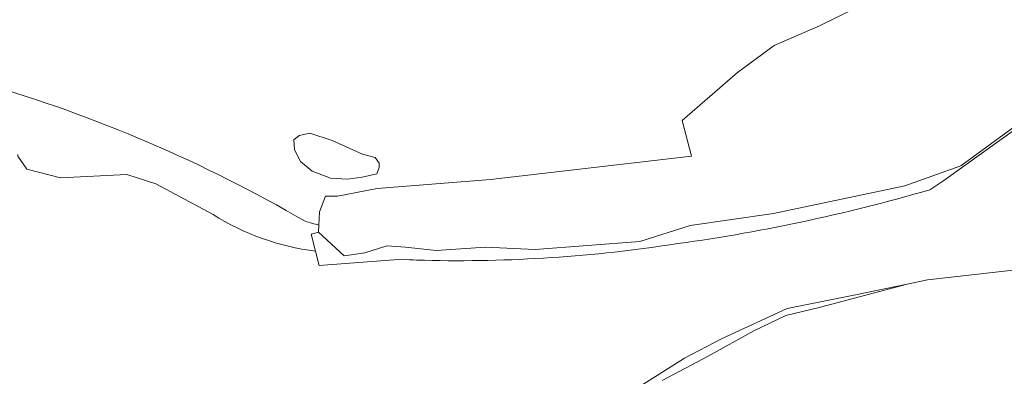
# Model space of a CAD drawing. Extents: x 184422 to 188298, y 343471 to 350189.
# Tile 321 of 513: x 187119 to 187331, y 348303 to 348380. Entities that reach past the tile are written whole.
import ezdxf

# ---------------------------------------------------------------- set-up
doc = ezdxf.new("R2010")
doc.units = 0
for name, color, linetype, lineweight in [('B-WA-GR-BOS_LOOF-GV', 252, 'Continuous', 13), ('B-WA-GR-GRAS-GV', 252, 'Continuous', 13), ('B-WA-OG-WATER_MEER-GV', 252, 'Continuous', 18), ('B-WA-OG-WATER_SLOOT-GV', 252, 'Continuous', 18)]:
    doc.layers.add(name, color=color, linetype=linetype, lineweight=lineweight)

msp = doc.modelspace()

# ---------------------------------------------------------------- linework, layer by layer
at = {"layer": 'B-WA-GR-BOS_LOOF-GV', "flags": 128}
msp.add_lwpolyline([(187183.433, 348335.765), (187183.556, 348338.601), (187184.866, 348341.981), (187187.485, 348341.981), (187195.998, 348343.617), (187220.445, 348345.58), (187263.781, 348350.655), (187261.824, 348358.343), (187273.731, 348368.662), (187281.668, 348374.483), (187291.458, 348378.716), (187298.866, 348382.42)], dxfattribs=at)
msp.add_lwpolyline([(187183.433, 348335.765), (187183.556, 348338.601), (187184.866, 348341.981), (187187.485, 348341.981), (187195.998, 348343.617), (187220.445, 348345.58), (187263.781, 348350.655), (187261.824, 348358.343), (187273.731, 348368.662), (187281.668, 348374.483), (187291.458, 348378.716), (187298.866, 348382.42)], dxfattribs=at)
msp.add_lwpolyline([(187183.433, 348335.765), (187183.556, 348338.601), (187184.866, 348341.981), (187187.485, 348341.981), (187195.998, 348343.617), (187220.445, 348345.58), (187263.781, 348350.655), (187261.824, 348358.343), (187273.731, 348368.662), (187281.668, 348374.483), (187291.458, 348378.716), (187298.866, 348382.42)], dxfattribs=at)
at = {"layer": 'B-WA-GR-BOS_LOOF-GV'}
for points in [[(187111.038, 348366.342, -0.0614851), (187180.493, 348336.585)], [(187111.038, 348366.342, -0.0614851), (187180.493, 348336.585)], [(187111.038, 348366.342, -0.0614851), (187180.493, 348336.585)], [(187180.493, 348336.585, 0.0116101), (187183.433, 348335.765)], [(187180.493, 348336.585, 0.0116101), (187183.433, 348335.765)], [(187180.493, 348336.585, 0.0116101), (187183.433, 348335.765)]]:
    msp.add_lwpolyline(points, format="xyb", dxfattribs=at)
at = {"layer": 'B-WA-GR-BOS_LOOF-GV', "flags": 128}
msp.add_lwpolyline([(187196.45, 348349.132), (187196.478, 348348.195), (187195.923, 348346.801), (187192.753, 348346.123), (187189.515, 348345.663), (187185.99, 348345.869), (187182.019, 348347.404), (187179.518, 348349.5), (187178.224, 348352.019), (187178.023, 348354.156), (187179.212, 348355.113), (187181.497, 348355.554), (187186.279, 348354.033), (187192.868, 348351.074), (187195.601, 348350.321)], close=True, dxfattribs=at)
msp.add_lwpolyline([(187196.45, 348349.132), (187196.478, 348348.195), (187195.923, 348346.801), (187192.753, 348346.123), (187189.515, 348345.663), (187185.99, 348345.869), (187182.019, 348347.404), (187179.518, 348349.5), (187178.224, 348352.019), (187178.023, 348354.156), (187179.212, 348355.113), (187181.497, 348355.554), (187186.279, 348354.033), (187192.868, 348351.074), (187195.601, 348350.321)], close=True, dxfattribs=at)
msp.add_lwpolyline([(187196.45, 348349.132), (187196.478, 348348.195), (187195.923, 348346.801), (187192.753, 348346.123), (187189.515, 348345.663), (187185.99, 348345.869), (187182.019, 348347.404), (187179.518, 348349.5), (187178.224, 348352.019), (187178.023, 348354.156), (187179.212, 348355.113), (187181.497, 348355.554), (187186.279, 348354.033), (187192.868, 348351.074), (187195.601, 348350.321)], close=True, dxfattribs=at)
at = {"layer": 'B-WA-GR-GRAS-GV', "flags": 128}
for points in [[(187298.866, 348382.42), (187291.458, 348378.716), (187281.668, 348374.483), (187273.731, 348368.662), (187261.824, 348358.343), (187263.781, 348350.655), (187220.445, 348345.58), (187195.998, 348343.617), (187187.485, 348341.981), (187184.866, 348341.981), (187183.556, 348338.601), (187183.433, 348335.765), (187183.367, 348334.24), (187188.894, 348329.135), (187193.369, 348329.79), (187198.072, 348331.294), (187202.11, 348330.967), (187208.767, 348330.313)], [(187298.866, 348382.42), (187291.458, 348378.716), (187281.668, 348374.483), (187273.731, 348368.662), (187261.824, 348358.343), (187263.781, 348350.655), (187220.445, 348345.58), (187195.998, 348343.617), (187187.485, 348341.981), (187184.866, 348341.981), (187183.556, 348338.601), (187183.433, 348335.765), (187183.367, 348334.24), (187188.894, 348329.135), (187193.369, 348329.79), (187198.072, 348331.294), (187202.11, 348330.967), (187208.767, 348330.313)], [(187298.866, 348382.42), (187291.458, 348378.716), (187281.668, 348374.483), (187273.731, 348368.662), (187261.824, 348358.343), (187263.781, 348350.655), (187220.445, 348345.58), (187195.998, 348343.617), (187187.485, 348341.981), (187184.866, 348341.981), (187183.556, 348338.601), (187183.433, 348335.765), (187183.367, 348334.24), (187188.894, 348329.135), (187193.369, 348329.79), (187198.072, 348331.294), (187202.11, 348330.967), (187208.767, 348330.313)], [(187208.767, 348330.313), (187219.353, 348330.967), (187230.066, 348330.516), (187252.688, 348332.203), (187263.536, 348335.643), (187281.527, 348338.289), (187309.838, 348344.242), (187321.885, 348348.553), (187345.433, 348365.751)], [(187208.767, 348330.313), (187219.353, 348330.967), (187230.066, 348330.516), (187252.688, 348332.203), (187263.536, 348335.643), (187281.527, 348338.289), (187309.838, 348344.242), (187321.885, 348348.553), (187345.433, 348365.751)], [(187208.767, 348330.313), (187219.353, 348330.967), (187230.066, 348330.516), (187252.688, 348332.203), (187263.536, 348335.643), (187281.527, 348338.289), (187309.838, 348344.242), (187321.885, 348348.553), (187345.433, 348365.751)], [(187338.289, 348326.593), (187314.741, 348323.947), (187310.353, 348323.031), (187291.624, 348318.052), (187284.193, 348316.254), (187277.237, 348312.944), (187267.434, 348307.506), (187257.508, 348302.247)], [(187338.289, 348326.593), (187314.741, 348323.947), (187310.353, 348323.031), (187291.624, 348318.052), (187284.193, 348316.254), (187277.237, 348312.944), (187267.434, 348307.506), (187257.508, 348302.247)], [(187338.289, 348326.593), (187314.741, 348323.947), (187310.353, 348323.031), (187291.624, 348318.052), (187284.193, 348316.254), (187277.237, 348312.944), (187267.434, 348307.506), (187257.508, 348302.247)]]:
    msp.add_lwpolyline(points, dxfattribs=at)
at = {"layer": 'B-WA-OG-WATER_MEER-GV', "flags": 128}
msp.add_lwpolyline([(187195.923, 348346.801), (187196.478, 348348.195), (187196.45, 348349.132), (187195.601, 348350.321), (187192.868, 348351.074), (187186.279, 348354.033), (187181.497, 348355.554), (187179.212, 348355.113), (187178.023, 348354.156), (187178.224, 348352.019), (187179.518, 348349.5), (187182.019, 348347.404), (187185.99, 348345.869), (187189.515, 348345.663), (187192.753, 348346.123)], close=True, dxfattribs=at)
msp.add_lwpolyline([(187195.923, 348346.801), (187196.478, 348348.195), (187196.45, 348349.132), (187195.601, 348350.321), (187192.868, 348351.074), (187186.279, 348354.033), (187181.497, 348355.554), (187179.212, 348355.113), (187178.023, 348354.156), (187178.224, 348352.019), (187179.518, 348349.5), (187182.019, 348347.404), (187185.99, 348345.869), (187189.515, 348345.663), (187192.753, 348346.123)], close=True, dxfattribs=at)
msp.add_lwpolyline([(187195.923, 348346.801), (187196.478, 348348.195), (187196.45, 348349.132), (187195.601, 348350.321), (187192.868, 348351.074), (187186.279, 348354.033), (187181.497, 348355.554), (187179.212, 348355.113), (187178.023, 348354.156), (187178.224, 348352.019), (187179.518, 348349.5), (187182.019, 348347.404), (187185.99, 348345.869), (187189.515, 348345.663), (187192.753, 348346.123)], close=True, dxfattribs=at)
for points in [[(187333.98, 348356.652), (187318.228, 348345.341), (187315.196, 348343.39)], [(187333.98, 348356.652), (187318.228, 348345.341), (187315.196, 348343.39)], [(187333.98, 348356.652), (187318.228, 348345.341), (187315.196, 348343.39)], [(187160.617, 348338.029), (187148.251, 348344.662), (187142.016, 348346.686), (187127.752, 348345.978), (187120.492, 348347.8), (187118.528, 348350.634), (187118.546, 348351.007)], [(187160.617, 348338.029), (187148.251, 348344.662), (187142.016, 348346.686), (187127.752, 348345.978), (187120.492, 348347.8), (187118.528, 348350.634), (187118.546, 348351.007)], [(187160.617, 348338.029), (187148.251, 348344.662), (187142.016, 348346.686), (187127.752, 348345.978), (187120.492, 348347.8), (187118.528, 348350.634), (187118.546, 348351.007)], [(187201.559, 348328.391), (187183.499, 348327.044), (187182.717, 348330.111)], [(187201.559, 348328.391), (187183.499, 348327.044), (187182.717, 348330.111)], [(187201.559, 348328.391), (187183.499, 348327.044), (187182.717, 348330.111)], [(187253.303, 348301.391), (187262.316, 348307.066), (187270.291, 348311.247), (187284.454, 348317.8), (187299.212, 348320.707), (187310.353, 348323.031), (187314.741, 348323.947), (187338.289, 348326.593), (187362.895, 348322.624), (187375.795, 348318.963), (187382.474, 348317.068), (187398.614, 348312.835), (187414.519, 348312.001), (187419.07, 348311.762), (187422.419, 348311.417)], [(187253.303, 348301.391), (187262.316, 348307.066), (187270.291, 348311.247), (187284.454, 348317.8), (187299.212, 348320.707), (187310.353, 348323.031), (187314.741, 348323.947), (187338.289, 348326.593), (187362.895, 348322.624), (187375.795, 348318.963), (187382.474, 348317.068), (187398.614, 348312.835), (187414.519, 348312.001), (187419.07, 348311.762), (187422.419, 348311.417)], [(187253.303, 348301.391), (187262.316, 348307.066), (187270.291, 348311.247), (187284.454, 348317.8), (187299.212, 348320.707), (187310.353, 348323.031), (187314.741, 348323.947), (187338.289, 348326.593), (187362.895, 348322.624), (187375.795, 348318.963), (187382.474, 348317.068), (187398.614, 348312.835), (187414.519, 348312.001), (187419.07, 348311.762), (187422.419, 348311.417)]]:
    msp.add_lwpolyline(points, dxfattribs=at)
at = {"layer": 'B-WA-OG-WATER_MEER-GV'}
for points in [[(187315.196, 348343.39, -0.0380203), (187259.107, 348331.521)], [(187315.196, 348343.39, -0.0380203), (187259.107, 348331.521)], [(187315.196, 348343.39, -0.0380203), (187259.107, 348331.521)], [(187182.717, 348330.111, -0.1073326), (187160.617, 348338.029)], [(187182.717, 348330.111, -0.1073326), (187160.617, 348338.029)], [(187182.717, 348330.111, -0.1073326), (187160.617, 348338.029)], [(187259.107, 348331.521, -0.0450084), (187204.491, 348328.209)], [(187259.107, 348331.521, -0.0450084), (187204.491, 348328.209)], [(187259.107, 348331.521, -0.0450084), (187204.491, 348328.209)], [(187204.491, 348328.209, -0.0020385), (187201.559, 348328.391)], [(187204.491, 348328.209, -0.0020385), (187201.559, 348328.391)], [(187204.491, 348328.209, -0.0020385), (187201.559, 348328.391)]]:
    msp.add_lwpolyline(points, format="xyb", dxfattribs=at)
at = {"layer": 'B-WA-OG-WATER_SLOOT-GV'}
for points in [[(187180.493, 348336.585, 0.0614851), (187111.038, 348366.342)], [(187180.493, 348336.585, 0.0614851), (187111.038, 348366.342)], [(187180.493, 348336.585, 0.0614851), (187111.038, 348366.342)], [(187259.107, 348331.521, 0.0380203), (187315.196, 348343.39)], [(187259.107, 348331.521, 0.0380203), (187315.196, 348343.39)], [(187259.107, 348331.521, 0.0380203), (187315.196, 348343.39)], [(187160.617, 348338.029, 0.1073326), (187182.717, 348330.111)], [(187160.617, 348338.029, 0.1073326), (187182.717, 348330.111)], [(187160.617, 348338.029, 0.1073326), (187182.717, 348330.111)], [(187183.433, 348335.765, -0.0116101), (187180.493, 348336.585)], [(187183.433, 348335.765, -0.0116101), (187180.493, 348336.585)], [(187183.433, 348335.765, -0.0116101), (187180.493, 348336.585)], [(187204.491, 348328.209, 0.0450084), (187259.107, 348331.521)], [(187204.491, 348328.209, 0.0450084), (187259.107, 348331.521)], [(187204.491, 348328.209, 0.0450084), (187259.107, 348331.521)], [(187201.559, 348328.391, 0.0020385), (187204.491, 348328.209)], [(187201.559, 348328.391, 0.0020385), (187204.491, 348328.209)], [(187201.559, 348328.391, 0.0020385), (187204.491, 348328.209)]]:
    msp.add_lwpolyline(points, format="xyb", dxfattribs=at)
at = {"layer": 'B-WA-OG-WATER_SLOOT-GV', "flags": 128}
for points in [[(187345.433, 348365.751), (187321.885, 348348.553), (187309.838, 348344.242), (187281.527, 348338.289), (187263.536, 348335.643), (187252.688, 348332.203), (187230.066, 348330.516), (187219.353, 348330.967), (187208.767, 348330.313), (187202.11, 348330.967), (187198.072, 348331.294), (187193.369, 348329.79), (187188.894, 348329.135), (187183.367, 348334.24), (187181.779, 348333.791), (187182.717, 348330.111)], [(187345.433, 348365.751), (187321.885, 348348.553), (187309.838, 348344.242), (187281.527, 348338.289), (187263.536, 348335.643), (187252.688, 348332.203), (187230.066, 348330.516), (187219.353, 348330.967), (187208.767, 348330.313), (187202.11, 348330.967), (187198.072, 348331.294), (187193.369, 348329.79), (187188.894, 348329.135), (187183.367, 348334.24), (187181.779, 348333.791), (187182.717, 348330.111)], [(187345.433, 348365.751), (187321.885, 348348.553), (187309.838, 348344.242), (187281.527, 348338.289), (187263.536, 348335.643), (187252.688, 348332.203), (187230.066, 348330.516), (187219.353, 348330.967), (187208.767, 348330.313), (187202.11, 348330.967), (187198.072, 348331.294), (187193.369, 348329.79), (187188.894, 348329.135), (187183.367, 348334.24), (187181.779, 348333.791), (187182.717, 348330.111)], [(187315.196, 348343.39), (187318.228, 348345.341), (187333.98, 348356.652)], [(187315.196, 348343.39), (187318.228, 348345.341), (187333.98, 348356.652)], [(187315.196, 348343.39), (187318.228, 348345.341), (187333.98, 348356.652)], [(187118.546, 348351.007), (187118.528, 348350.634), (187120.492, 348347.8), (187127.752, 348345.978), (187142.016, 348346.686), (187148.251, 348344.662), (187160.617, 348338.029)], [(187118.546, 348351.007), (187118.528, 348350.634), (187120.492, 348347.8), (187127.752, 348345.978), (187142.016, 348346.686), (187148.251, 348344.662), (187160.617, 348338.029)], [(187118.546, 348351.007), (187118.528, 348350.634), (187120.492, 348347.8), (187127.752, 348345.978), (187142.016, 348346.686), (187148.251, 348344.662), (187160.617, 348338.029)], [(187182.717, 348330.111), (187181.779, 348333.791), (187183.367, 348334.24), (187183.433, 348335.765)], [(187182.717, 348330.111), (187181.779, 348333.791), (187183.367, 348334.24), (187183.433, 348335.765)], [(187182.717, 348330.111), (187181.779, 348333.791), (187183.367, 348334.24), (187183.433, 348335.765)], [(187182.717, 348330.111), (187183.499, 348327.044), (187201.559, 348328.391)], [(187182.717, 348330.111), (187183.499, 348327.044), (187201.559, 348328.391)], [(187182.717, 348330.111), (187183.499, 348327.044), (187201.559, 348328.391)], [(187257.508, 348302.247), (187267.434, 348307.506), (187277.237, 348312.944), (187284.193, 348316.254), (187291.624, 348318.052), (187310.353, 348323.031), (187299.212, 348320.707), (187284.454, 348317.8), (187270.291, 348311.247), (187262.316, 348307.066), (187253.303, 348301.391)], [(187257.508, 348302.247), (187267.434, 348307.506), (187277.237, 348312.944), (187284.193, 348316.254), (187291.624, 348318.052), (187310.353, 348323.031), (187299.212, 348320.707), (187284.454, 348317.8), (187270.291, 348311.247), (187262.316, 348307.066), (187253.303, 348301.391)], [(187257.508, 348302.247), (187267.434, 348307.506), (187277.237, 348312.944), (187284.193, 348316.254), (187291.624, 348318.052), (187310.353, 348323.031), (187299.212, 348320.707), (187284.454, 348317.8), (187270.291, 348311.247), (187262.316, 348307.066), (187253.303, 348301.391)]]:
    msp.add_lwpolyline(points, dxfattribs=at)

doc.saveas('drawing.dxf')
